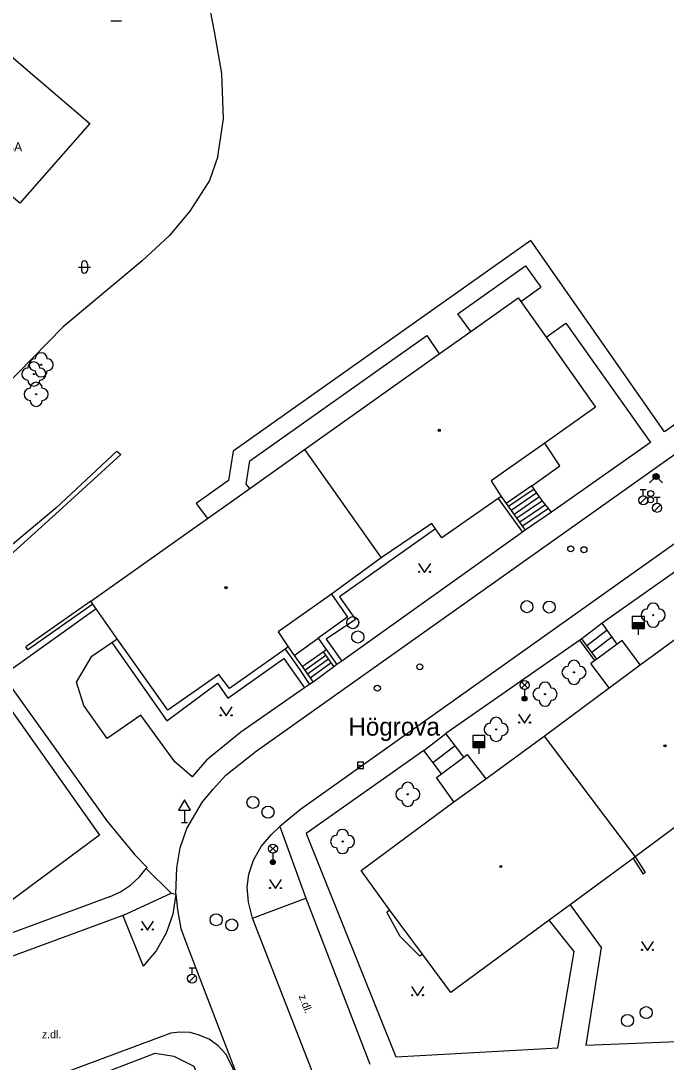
# Model space of a CAD drawing. Extents: x -598233 to -596890, y -1157848 to -1156431.
# Drawn here: x -598113.3 to -598059.8, y -1156931 to -1156844.7 of the extents above; entities that cross this region are included whole.
import ezdxf

# ---------------------------------------------------------------- set-up
doc = ezdxf.new("R2010")
doc.units = 0
for name, color, linetype in [('Level 10', 7, 'Continuous'), ('Level 11', 7, 'Continuous'), ('Level 22', 7, 'Continuous'), ('Level 27', 7, 'Continuous'), ('Level 28', 7, 'Continuous'), ('Level 31', 7, 'Continuous'), ('Level 33', 7, 'Continuous'), ('Level 34', 7, 'Continuous'), ('Level 36', 7, 'Continuous'), ('Level 39', 7, 'Continuous'), ('Level 40', 7, 'Continuous'), ('Level 41', 7, 'Continuous'), ('Level 49', 7, 'Continuous'), ('Level 5', 7, 'Continuous'), ('Level 7', 7, 'Continuous')]:
    doc.layers.add(name, color=color, linetype=linetype)

msp = doc.modelspace()

# ---------------------------------------------------------------- linework, layer by layer
at = {"layer": 'Level 10'}
for points in [[(-598093.8, -1156905.21), (-598057.48, -1156879.4699)], [(-598057.01, -1156886.53), (-598090.12, -1156910.03)], [(-598096.3, -1156907.2), (-598093.8, -1156905.21)], [(-598099.53, -1156911.6), (-598098.25, -1156909.4), (-598097.74, -1156908.81), (-598097.35, -1156908.35), (-598096.3, -1156907.2)], [(-598090.12, -1156910.03), (-598091.83, -1156911.44)], [(-598094.02, -1156914.24), (-598093.39, -1156913.11), (-598092.55, -1156912.13), (-598091.83, -1156911.44)], [(-598100.45, -1156917.06), (-598100.36, -1156914.86), (-598100.08, -1156913.2199), (-598099.53, -1156911.6)], [(-598094.11, -1156919.04), (-598094.43, -1156917.7), (-598094.54, -1156916.4699), (-598094.39, -1156915.4), (-598094.02, -1156914.24)], [(-598100.45, -1156917.06), (-598100.71, -1156918.71), (-598101.26, -1156920.28), (-598102.08, -1156921.74), (-598103.15, -1156923.02)], [(-598094.11, -1156919.04), (-598089.69, -1156917.37)], [(-598089.69, -1156917.37), (-598084.36, -1156931.14)], [(-598104.84, -1156918.82), (-598118.95, -1156924.02)], [(-598104.84, -1156918.82), (-598103.15, -1156923.02)], [(-598100.87, -1156928.57), (-598114, -1156933.44)], [(-598098.61, -1156928.7), (-598099.25, -1156928.52), (-598100.13, -1156928.49), (-598100.87, -1156928.57)], [(-598096.27, -1156930.32), (-598096.95, -1156929.6), (-598097.7, -1156929.07), (-598098.61, -1156928.7)], [(-598095.18, -1156932.6), (-598096.27, -1156930.32)]]:
    msp.add_lwpolyline(points, dxfattribs=at)
at = {"layer": 'Level 11'}
for points in [[(-598096.97, -1156855.95), (-598096.5, -1156852.82), (-598096.65, -1156849.09), (-598097.26, -1156845.61), (-598098.58, -1156838.72)], [(-598071.02, -1156862.92), (-598095.71, -1156880.35)], [(-598059.95, -1156878.76), (-598071.02, -1156862.92)], [(-598077.09, -1156868.99), (-598071.4699, -1156865)], [(-598071.4699, -1156865), (-598070.2, -1156866.78)], [(-598071.86, -1156867.96), (-598070.2, -1156866.78)], [(-598076.01, -1156870.44), (-598077.09, -1156868.99)], [(-598069.76, -1156870.92), (-598068.13, -1156869.75)], [(-598068.13, -1156869.75), (-598061.11, -1156879.65)], [(-598094.32, -1156881.17), (-598079.65, -1156870.77)], [(-598079.65, -1156870.77), (-598078.63, -1156872.29)], [(-598054.38, -1156874.84), (-598059.95, -1156878.76)], [(-598105.33, -1156880.37), (-598110.41, -1156885.07), (-598114.14, -1156888.21), (-598117.87, -1156890.21), (-598123.3, -1156892.47), (-598128.34, -1156893.27), (-598130.69, -1156892.89), (-598132.66, -1156892.23), (-598133.72, -1156891.19), (-598134.42, -1156889.62), (-598134.11, -1156888.65), (-598125.95, -1156880.08), (-598122.29, -1156877), (-598120.56, -1156876.73)], [(-598061.11, -1156879.65), (-598069.32, -1156885.42)], [(-598105.33, -1156880.37), (-598105, -1156880.63)], [(-598095.71, -1156880.35), (-598096.08, -1156882.78)], [(-598068.62, -1156881.58), (-598069.88, -1156879.69)], [(-598115.31, -1156896.62), (-598118.48, -1156895.6), (-598122.44, -1156894.75), (-598125.47, -1156894.83), (-598126.23, -1156894.69), (-598126.26, -1156894.07), (-598125.49, -1156893.59), (-598123.1, -1156892.94), (-598117.65, -1156890.56), (-598113.9, -1156888.71), (-598110.12, -1156885.3), (-598105, -1156880.63)], [(-598094.62, -1156883.1), (-598094.32, -1156881.17)], [(-598070.94, -1156883.23), (-598068.62, -1156881.58)], [(-598096.08, -1156882.78), (-598098.76, -1156884.7)], [(-598094.33, -1156883.45), (-598094.62, -1156883.1)], [(-598070.94, -1156883.23), (-598073.07, -1156884.68)], [(-598070.76, -1156883.5), (-598072.88, -1156884.94)], [(-598070.53, -1156883.82), (-598072.65, -1156885.27)], [(-598070.11, -1156884.43), (-598070.94, -1156883.23)], [(-598098.76, -1156884.7), (-598097.84, -1156885.94)], [(-598073.74, -1156884.27), (-598071.73, -1156887.07)], [(-598073.49, -1156884.1), (-598073.07, -1156884.68)], [(-598073.07, -1156884.68), (-598071.49, -1156886.9)], [(-598070.3, -1156884.15), (-598072.42, -1156885.6)], [(-598070.07, -1156884.48), (-598072.19, -1156885.92)], [(-598069.82, -1156884.79), (-598071.95, -1156886.25)], [(-598069.32, -1156885.42), (-598070.11, -1156884.43)], [(-598069.57, -1156885.11), (-598071.7199, -1156886.57)], [(-598069.32, -1156885.42), (-598071.49, -1156886.9)], [(-598078.94, -1156886.79), (-598086.89, -1156892.43), (-598085.56, -1156894.29), (-598087.99, -1156895.94), (-598086.7, -1156897.74)], [(-598071.73, -1156887.07), (-598086.7, -1156897.74)], [(-598071.49, -1156886.9), (-598071.73, -1156887.07)], [(-598057.15, -1156889), (-598065.12, -1156894.61)], [(-598087.56, -1156892.19), (-598086.21, -1156894.11)], [(-598107.05, -1156893.43), (-598113.46, -1156897.99), (-598113.75, -1156898.19), (-598114.8, -1156898.94)], [(-598107.49, -1156892.79), (-598112.88, -1156896.57)], [(-598107.32, -1156893.04), (-598112.71, -1156896.82)], [(-598086.21, -1156894.11), (-598088.65, -1156895.85)], [(-598065.12, -1156894.61), (-598066.81, -1156895.9)], [(-598064.7, -1156895.18), (-598066.39, -1156896.4699)], [(-598063.86, -1156896.33), (-598065.12, -1156894.61)], [(-598105.75, -1156896.2), (-598105.31, -1156895.9)], [(-598090.64, -1156897.28), (-598088.65, -1156895.85)], [(-598088.65, -1156895.85), (-598087.99, -1156896.79)], [(-598066.9699, -1156896.02), (-598078.06, -1156903.74)], [(-598066.81, -1156895.9), (-598066.9699, -1156896.02)], [(-598065.73, -1156897.71), (-598066.9699, -1156896.02)], [(-598065.57, -1156897.59), (-598066.81, -1156895.9)], [(-598064.29, -1156895.74), (-598065.98, -1156897.03)], [(-598063.4699, -1156896.05), (-598063.86, -1156896.33)], [(-598061.96, -1156898.06), (-598063.4699, -1156896.05)], [(-598112.71, -1156896.82), (-598112.88, -1156896.57)], [(-598107.4, -1156897.35), (-598105.75, -1156896.2)], [(-598105.75, -1156896.2), (-598101.19, -1156902.68), (-598097.01, -1156899.58), (-598096.15, -1156900.81), (-598091.5, -1156897.53), (-598089.78, -1156899.9699)], [(-598091.4, -1156896.75), (-598090.89, -1156897.45), (-598090.2199, -1156898.38)], [(-598091.15, -1156896.57), (-598090.64, -1156897.28)], [(-598088.23, -1156896.9699), (-598087.99, -1156896.79)], [(-598087.99, -1156896.79), (-598087.11, -1156898.03)], [(-598063.86, -1156896.33), (-598065.57, -1156897.59)], [(-598108.68, -1156899.48), (-598107.4, -1156897.35)], [(-598090.64, -1156897.28), (-598089.98, -1156898.2)], [(-598089.98, -1156898.2), (-598088.23, -1156896.9699)], [(-598088.02, -1156897.27), (-598089.76, -1156898.52)], [(-598087.79, -1156897.59), (-598089.53, -1156898.84)], [(-598088.23, -1156896.9699), (-598087.35, -1156898.21)], [(-598086.7, -1156897.74), (-598087.11, -1156898.03)], [(-598065.73, -1156897.71), (-598066.05, -1156897.94)], [(-598065.57, -1156897.59), (-598065.73, -1156897.71)], [(-598090.2199, -1156898.38), (-598089.36, -1156899.68)], [(-598089.98, -1156898.2), (-598089.08, -1156899.48)], [(-598087.57, -1156897.9), (-598089.31, -1156899.1599)], [(-598087.35, -1156898.21), (-598089.08, -1156899.48)], [(-598087.11, -1156898.03), (-598087.35, -1156898.21)], [(-598064.54, -1156899.95), (-598066.05, -1156897.94)], [(-598125.78, -1156905.73), (-598116.25, -1156898.81), (-598106.79, -1156912.15), (-598115.89, -1156918.89), (-598125.78, -1156905.73)], [(-598114.8, -1156898.94), (-598106.1599, -1156910.98)], [(-598108.09, -1156901.4099), (-598108.68, -1156899.48)], [(-598089.08, -1156899.48), (-598089.36, -1156899.68)], [(-598089.78, -1156899.9699), (-598095.06, -1156903.64)], [(-598089.36, -1156899.68), (-598089.78, -1156899.9699)], [(-598106.14, -1156904.15), (-598108.09, -1156901.4099)], [(-598103.34, -1156902.2199), (-598106.14, -1156904.15)], [(-598100.54, -1156906.1), (-598103.34, -1156902.2199)], [(-598095.06, -1156903.64), (-598097.92, -1156905.94)], [(-598079.89, -1156905.15), (-598078.06, -1156903.74)], [(-598076.59, -1156905.7), (-598078.06, -1156903.74)], [(-598079.89, -1156905.15), (-598089.64, -1156912.03)], [(-598078.44, -1156907.08), (-598079.89, -1156905.15)], [(-598079.14, -1156906.15), (-598077.31, -1156904.74)], [(-598076.59, -1156905.7), (-598076.3, -1156905.48)], [(-598076.3, -1156905.48), (-598074.77, -1156907.5)], [(-598099.11, -1156907.33), (-598100.54, -1156906.1)], [(-598097.92, -1156905.94), (-598099.11, -1156907.33)], [(-598078.44, -1156907.08), (-598076.59, -1156905.7)], [(-598078.84, -1156907.38), (-598078.44, -1156907.08)], [(-598077.4099, -1156909.4), (-598078.84, -1156907.38)], [(-598106.1599, -1156910.98), (-598103.84, -1156913.78)], [(-598091.83, -1156911.44), (-598089.69, -1156917.37)], [(-598089.64, -1156912.03), (-598082.23, -1156930.53)], [(-598103.84, -1156913.78), (-598102.83, -1156914.83)], [(-598062.55, -1156914.1), (-598061.73, -1156915.38)], [(-598062.37, -1156913.9699), (-598061.54, -1156915.26)], [(-598105.96, -1156917.26), (-598105.04, -1156916.85), (-598104.2, -1156916.3), (-598103.45, -1156915.62), (-598102.92, -1156914.93)], [(-598102.92, -1156914.93), (-598102.83, -1156914.83)], [(-598100.85, -1156916.9699), (-598102.92, -1156914.93)], [(-598061.54, -1156915.26), (-598061.73, -1156915.38)], [(-598105.96, -1156917.26), (-598120, -1156922.46), (-598121.89, -1156922.69)], [(-598104.84, -1156918.82), (-598100.85, -1156916.9699)], [(-598100.85, -1156916.9699), (-598100.45, -1156917.06)], [(-598100.45, -1156917.06), (-598100.32, -1156918.34), (-598100.05, -1156919.88), (-598099.57, -1156921.1599), (-598095.18, -1156932.6)], [(-598082.9699, -1156918.53), (-598082.74, -1156918.34)], [(-598067.78, -1156917.92), (-598065.2, -1156921.48)], [(-598088.7199, -1156932.83), (-598094.11, -1156919.04)], [(-598081.85, -1156920.55), (-598082.9699, -1156918.53)], [(-598067.44, -1156921.81), (-598069.52, -1156919.19)], [(-598080.24, -1156922.19), (-598081.85, -1156920.55)], [(-598068.8, -1156929.79), (-598067.44, -1156921.81)], [(-598065.2, -1156921.48), (-598066.4699, -1156929.56)], [(-598080, -1156922.01), (-598080.24, -1156922.19)], [(-598066.4699, -1156929.56), (-598058.2199, -1156929.23)], [(-598082.23, -1156930.53), (-598068.8, -1156929.79)]]:
    msp.add_lwpolyline(points, dxfattribs=at)
at = {"layer": 'Level 22'}
for centre in [(-598111.61, -1156873.2), (-598112.22, -1156873.97), (-598112.03, -1156875.65), (-598060.89, -1156893.94), (-598067.45, -1156898.68), (-598069.85, -1156900.48), (-598073.9, -1156903.4), (-598081.23, -1156908.78), (-598086.63, -1156912.69)]:
    msp.add_circle(centre, 0.05, dxfattribs=at)
for centre, start, end in [((-598112.11, -1156873.2), 90, 270), ((-598111.61, -1156872.7), 0, 180), ((-598111.11, -1156873.2), 270, 90), ((-598112.72, -1156873.97), 90, 270), ((-598112.22, -1156873.47), 0, 180), ((-598111.72, -1156873.97), 270, 90), ((-598112.22, -1156874.47), 180, 0), ((-598111.61, -1156873.7), 180, 0), ((-598112.53, -1156875.65), 90, 270), ((-598112.03, -1156875.15), 0, 180), ((-598111.53, -1156875.65), 270, 90), ((-598112.03, -1156876.15), 180, 0), ((-598061.39, -1156893.94), 90, 270), ((-598060.89, -1156893.44), 0, 180), ((-598060.39, -1156893.94), 270, 90), ((-598060.89, -1156894.44), 180, 0), ((-598067.45, -1156898.18), 0, 180), ((-598067.95, -1156898.68), 90, 270), ((-598066.95, -1156898.68), 270, 90), ((-598069.85, -1156899.98), 0, 180), ((-598067.45, -1156899.18), 180, 0), ((-598070.35, -1156900.48), 90, 270), ((-598069.35, -1156900.48), 270, 90), ((-598069.85, -1156900.98), 180, 0), ((-598074.4, -1156903.4), 90, 270), ((-598073.9, -1156902.9), 0, 180), ((-598073.4, -1156903.4), 270, 90), ((-598073.9, -1156903.9), 180, 0), ((-598081.23, -1156908.28), 0, 180), ((-598081.73, -1156908.78), 90, 270), ((-598080.73, -1156908.78), 270, 90), ((-598081.23, -1156909.28), 180, 0), ((-598087.13, -1156912.69), 90, 270), ((-598086.63, -1156912.19), 0, 180), ((-598086.13, -1156912.69), 270, 90), ((-598086.63, -1156913.19), 180, 0)]:
    msp.add_arc(centre, 0.5, start, end, dxfattribs=at)
at = {"layer": 'Level 27'}
msp.add_line((-598085.39, -1156906.38), (-598084.89, -1156906.38), dxfattribs=at)
msp.add_lwpolyline([(-598085.39, -1156906.63), (-598084.89, -1156906.63), (-598084.89, -1156906.13), (-598085.39, -1156906.13)], close=True, dxfattribs=at)
for centre in [(-598071.35, -1156893.24), (-598069.5, -1156893.27), (-598085.79, -1156894.56), (-598085.37, -1156895.75), (-598094.06, -1156909.45), (-598092.81, -1156910.26), (-598097.11, -1156919.17), (-598095.82, -1156919.6), (-598063.02, -1156927.51), (-598061.4699, -1156926.86)]:
    msp.add_circle(centre, 0.5, dxfattribs=at)
at = {"layer": 'Level 28'}
for p, q in [((-598061.96, -1156883.545), (-598061.46, -1156883.545)), ((-598061.71, -1156884.045), (-598061.71, -1156883.545)), ((-598061.968, -1156884.692), (-598061.438, -1156884.162)), ((-598060.818, -1156885.322), (-598060.288, -1156884.792)), ((-598060.81, -1156884.175), (-598060.31, -1156884.175)), ((-598060.56, -1156884.675), (-598060.56, -1156884.175)), ((-598062.62, -1156894.55), (-598061.62, -1156894.55)), ((-598062.62, -1156894.6), (-598061.62, -1156894.6)), ((-598062.62, -1156894.65), (-598061.62, -1156894.65)), ((-598062.62, -1156894.7), (-598061.62, -1156894.7)), ((-598062.62, -1156894.75), (-598061.62, -1156894.75)), ((-598062.62, -1156894.8), (-598061.62, -1156894.8)), ((-598062.62, -1156894.85), (-598061.62, -1156894.85)), ((-598062.62, -1156894.9), (-598061.62, -1156894.9)), ((-598062.62, -1156894.95), (-598061.62, -1156894.95)), ((-598062.62, -1156895), (-598061.62, -1156895)), ((-598062.12, -1156895.05), (-598062.12, -1156895.58)), ((-598075.84, -1156904.4099), (-598074.84, -1156904.4099)), ((-598075.84, -1156904.4599), (-598074.84, -1156904.4599)), ((-598075.84, -1156904.5099), (-598074.84, -1156904.5099)), ((-598075.84, -1156904.5599), (-598074.84, -1156904.5599)), ((-598075.84, -1156904.6099), (-598074.84, -1156904.6099)), ((-598075.84, -1156904.6599), (-598074.84, -1156904.6599)), ((-598075.84, -1156904.7099), (-598074.84, -1156904.7099)), ((-598075.84, -1156904.7599), (-598074.84, -1156904.7599)), ((-598075.84, -1156904.8099), (-598074.84, -1156904.8099)), ((-598075.84, -1156904.8599), (-598074.84, -1156904.8599)), ((-598075.34, -1156904.9099), (-598075.34, -1156905.4399)), ((-598099.35, -1156923.165), (-598098.85, -1156923.165)), ((-598099.1, -1156923.665), (-598099.1, -1156923.165)), ((-598099.358, -1156924.312), (-598098.828, -1156923.782))]:
    msp.add_line(p, q, dxfattribs=at)
for points in [[(-598062.62, -1156895.05), (-598061.62, -1156895.05), (-598061.62, -1156894.05), (-598062.62, -1156894.05)], [(-598075.84, -1156904.9099), (-598074.84, -1156904.9099), (-598074.84, -1156903.9099), (-598075.84, -1156903.9099)]]:
    msp.add_lwpolyline(points, close=True, dxfattribs=at)
for centre, radius in [((-598061.09, -1156883.87), 0.25), ((-598061.71, -1156884.42), 0.375), ((-598061.11, -1156884.39), 0.25), ((-598060.56, -1156885.05), 0.375), ((-598067.7199, -1156888.45), 0.25), ((-598066.63, -1156888.52), 0.25), ((-598080.23, -1156898.2199), 0.25), ((-598083.75, -1156899.99), 0.25), ((-598099.1, -1156924.04), 0.375)]:
    msp.add_circle(centre, radius, dxfattribs=at)
at = {"layer": 'Level 31'}
msp.add_lwpolyline([(-598061.18, -1156882.99), (-598060.65, -1156882.46), (-598060.12, -1156882.99)], dxfattribs=at)
for radius in [0.25, 0.18, 0.11]:
    msp.add_circle((-598060.65, -1156882.46), radius, dxfattribs=at)
at = {"layer": 'Level 33'}
for p, q in [((-598071.815, -1156900), (-598071.285, -1156899.47)), ((-598071.815, -1156899.47), (-598071.285, -1156900)), ((-598071.55, -1156900.11), (-598071.55, -1156900.86)), ((-598092.6749, -1156913.54), (-598092.1449, -1156913.01)), ((-598092.6749, -1156913.01), (-598092.1449, -1156913.54)), ((-598092.4099, -1156913.65), (-598092.4099, -1156914.4))]:
    msp.add_line(p, q, dxfattribs=at)
for centre, radius in [((-598071.55, -1156899.735), 0.375), ((-598071.55, -1156900.86), 0.2), ((-598071.55, -1156900.86), 0.1445), ((-598071.55, -1156900.86), 0.0876), ((-598092.4099, -1156913.275), 0.375), ((-598092.4099, -1156914.4), 0.2), ((-598092.4099, -1156914.4), 0.1445), ((-598092.4099, -1156914.4), 0.0876)]:
    msp.add_circle(centre, radius, dxfattribs=at)
at = {"layer": 'Level 34'}
for p, q in [((-598099.74, -1156910.092), (-598099.74, -1156911.11)), ((-598099.99, -1156911.11), (-598099.49, -1156911.11))]:
    msp.add_line(p, q, dxfattribs=at)
msp.add_lwpolyline([(-598100.24, -1156910.092), (-598099.24, -1156910.092), (-598099.74, -1156909.226)], close=True, dxfattribs=at)
at = {"layer": 'Level 36'}
for p, q in [((-598105.84, -1156844.715), (-598104.965, -1156844.715)), ((-598108.276, -1156864.856), (-598108.276, -1156865.356)), ((-598107.776, -1156864.856), (-598107.776, -1156865.356)), ((-598108.526, -1156865.106), (-598107.526, -1156865.106))]:
    msp.add_line(p, q, dxfattribs=at)
for points in [[(-598080.33, -1156889.65), (-598079.83, -1156890.4), (-598079.33, -1156889.65)], [(-598096.78, -1156901.54), (-598096.28, -1156902.29), (-598095.78, -1156901.54)], [(-598072.05, -1156902.14), (-598071.55, -1156902.89), (-598071.05, -1156902.14)], [(-598092.7, -1156915.84), (-598092.2, -1156916.59), (-598091.7, -1156915.84)], [(-598103.31, -1156919.28), (-598102.81, -1156920.03), (-598102.31, -1156919.28)], [(-598061.86, -1156920.96), (-598061.36, -1156921.71), (-598060.86, -1156920.96)], [(-598080.9099, -1156924.71), (-598080.4099, -1156925.46), (-598079.9099, -1156924.71)]]:
    msp.add_lwpolyline(points, dxfattribs=at)
for centre in [(-598080.2802, -1156890.3498), (-598079.3808, -1156890.3498), (-598096.7302, -1156902.2398), (-598095.8308, -1156902.2398), (-598072.0002, -1156902.8398), (-598071.1008, -1156902.8398), (-598092.6502, -1156916.5398), (-598091.7508, -1156916.5398), (-598103.2602, -1156919.9798), (-598102.3608, -1156919.9798), (-598061.8102, -1156921.6598), (-598060.9108, -1156921.6598), (-598080.8601, -1156925.4098), (-598079.9607, -1156925.4098)]:
    msp.add_circle(centre, 0.05, dxfattribs=at)
for centre, start, end in [((-598108.0257, -1156864.8563), 0, 180), ((-598108.0257, -1156865.3563), 180, 0)]:
    msp.add_arc(centre, 0.25, start, end, dxfattribs=at)
at = {"layer": 'Level 39'}
for centre, radius in [((-598078.62, -1156878.63), 0.09), ((-598078.62, -1156878.63), 0.0398), ((-598096.3, -1156891.67), 0.09), ((-598096.3, -1156891.67), 0.0398), ((-598059.9099, -1156904.76), 0.09), ((-598059.9099, -1156904.76), 0.0398), ((-598073.52, -1156914.76), 0.09), ((-598073.52, -1156914.76), 0.0398)]:
    msp.add_circle(centre, radius, dxfattribs=at)
at = {"layer": 'Level 5'}
for points in [[(-598121.81, -1156851.91), (-598116.39, -1156845.71), (-598107.57, -1156853.22), (-598113.38, -1156859.83), (-598114.64, -1156858.75), (-598119.41, -1156864.19), (-598124.85, -1156855.36), (-598121.81, -1156851.91)], [(-598076.01, -1156870.44), (-598072.07, -1156867.67)], [(-598072.07, -1156867.67), (-598071.86, -1156867.96)], [(-598071.86, -1156867.96), (-598069.76, -1156870.92)], [(-598078.63, -1156872.29), (-598076.01, -1156870.44)], [(-598069.76, -1156870.92), (-598065.68, -1156876.7)], [(-598089.79, -1156880.2199), (-598078.63, -1156872.29)], [(-598065.68, -1156876.7), (-598069.88, -1156879.69)], [(-598094.33, -1156883.45), (-598089.79, -1156880.2199)], [(-598089.79, -1156880.2199), (-598083.43, -1156889.2)], [(-598069.88, -1156879.69), (-598074.32, -1156882.82)], [(-598074.32, -1156882.82), (-598073.49, -1156884.1)], [(-598097.84, -1156885.94), (-598094.33, -1156883.45)], [(-598073.74, -1156884.27), (-598078.4099, -1156887.53)], [(-598073.49, -1156884.1), (-598073.74, -1156884.27)], [(-598107.49, -1156892.79), (-598097.84, -1156885.94)], [(-598079.24, -1156886.36), (-598083.43, -1156889.2)], [(-598078.94, -1156886.79), (-598079.24, -1156886.36)], [(-598078.4099, -1156887.53), (-598078.94, -1156886.79)], [(-598083.43, -1156889.2), (-598087.56, -1156892.19)], [(-598087.56, -1156892.19), (-598091.96, -1156895.33)], [(-598061.96, -1156898.06), (-598053.39, -1156891.79)], [(-598107.32, -1156893.04), (-598107.49, -1156892.79)], [(-598107.05, -1156893.43), (-598107.32, -1156893.04)], [(-598105.31, -1156895.9), (-598107.05, -1156893.43)], [(-598101.12, -1156901.81), (-598105.31, -1156895.9)], [(-598091.96, -1156895.33), (-598091.15, -1156896.57)], [(-598091.4, -1156896.75), (-598096.01, -1156900.01)], [(-598091.15, -1156896.57), (-598091.4, -1156896.75)], [(-598064.54, -1156899.95), (-598061.96, -1156898.06)], [(-598096.88, -1156898.85), (-598101.12, -1156901.81)], [(-598096.01, -1156900.01), (-598096.88, -1156898.85)], [(-598069.93, -1156903.96), (-598064.54, -1156899.95)], [(-598074.77, -1156907.5), (-598069.93, -1156903.96)], [(-598069.93, -1156903.96), (-598062.37, -1156913.9699)], [(-598077.4099, -1156909.4), (-598074.77, -1156907.5)], [(-598085.09, -1156915.1), (-598077.4099, -1156909.4)], [(-598056.9, -1156909.9099), (-598062.37, -1156913.9699)], [(-598062.55, -1156914.1), (-598067.78, -1156917.92)], [(-598062.37, -1156913.9699), (-598062.55, -1156914.1)], [(-598082.74, -1156918.34), (-598085.09, -1156915.1)], [(-598080, -1156922.01), (-598082.74, -1156918.34)], [(-598067.78, -1156917.92), (-598069.52, -1156919.19)], [(-598069.52, -1156919.19), (-598077.6599, -1156925.19)], [(-598077.6599, -1156925.19), (-598080, -1156922.01)]]:
    msp.add_lwpolyline(points, dxfattribs=at)
at = {"layer": 'Level 7'}
for points in [[(-598096.97, -1156855.95), (-598097.66, -1156857.93), (-598099.3, -1156860.47), (-598100.97, -1156862.5), (-598103.25, -1156864.59), (-598109.8, -1156870.05), (-598114.85, -1156875.22), (-598117.02, -1156876.16), (-598120.56, -1156876.73)], [(-598116.49, -1156935.79), (-598116.3, -1156935.63), (-598102.17, -1156930.21), (-598100.63, -1156930.46), (-598098.95, -1156931.3), (-598098.01, -1156933.69)]]:
    msp.add_lwpolyline(points, dxfattribs=at)

# ---------------------------------------------------------------- texts
at = {"layer": 'Level 40'}
msp.add_text('z.dl.', height=0.65, rotation=291, dxfattribs=at).set_placement((-598090.28, -1156925.5))
msp.add_text('z.dl.', height=0.65, dxfattribs=at).set_placement((-598111.55, -1156928.99))
at = {"layer": 'Level 41'}
msp.add_text('NOVOSTAVBA', height=0.75, dxfattribs=at).set_placement((-598120.1, -1156855.52))
at = {"layer": 'Level 49'}
msp.add_text('Högrova', height=1.5, dxfattribs=at).set_placement((-598086.15, -1156903.92))

doc.saveas('drawing.dxf')
